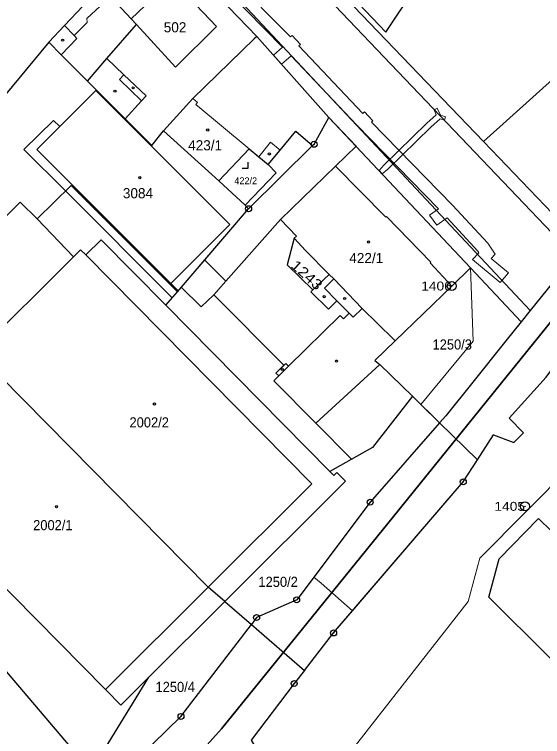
# Model space of a CAD drawing. Extents: x -679733 to -673243, y -1075091 to -1066557.
# Drawn here: x -676872.3 to -676783.8, y -1070579 to -1070458 of the extents above; entities that cross this region are included whole.
import ezdxf
from ezdxf.enums import TextEntityAlignment as Align

# ---------------------------------------------------------------- set-up
doc = ezdxf.new("R2010")
doc.units = 0
doc.header["$LTSCALE"] = 0.68
for name, color, linetype, lineweight in [('1', 7, 'Continuous', 25), ('13', 7, 'Continuous', 13), ('3', 7, 'Continuous', 25), ('4', 7, 'Continuous', 13), ('5', 7, 'Continuous', 25), ('6', 7, 'Continuous', 35), ('8', 7, 'Continuous', 25)]:
    doc.layers.add(name, color=color, linetype=linetype, lineweight=lineweight)
doc.layers.add('2', color=7, linetype='Continuous')

msp = doc.modelspace()

# ---------------------------------------------------------------- linework, layer by layer
at = {"layer": '1'}
for p, q in [((-676827.11, -1070444.38), (-676793.71, -1070479.27)), ((-676831.68, -1070461.71), (-676843.25, -1070449.65)), ((-676819.6, -1070475.24), (-676795.87, -1070500.46)), ((-676822.33, -1070479.98), (-676833.07, -1070490.55)), ((-676845.01, -1070504.45), (-676833.07, -1070490.55)), ((-676787.37, -1070509.49), (-676795.87, -1070500.46)), ((-676846.96, -1070506.73), (-676845.01, -1070504.45)), ((-676801.06, -1070526.42), (-676805.62, -1070521.96)), ((-676837.05, -1070556.35), (-676832.6, -1070560.19)), ((-676859.47, -1070584.79), (-676849.79, -1070569.04))]:
    msp.add_line(p, q, dxfattribs=at)
for points in [[(-676779.26, -1070383.42), (-676733.69, -1070419.59), (-676736.1, -1070422.51), (-676751.79, -1070441.57), (-676793.71, -1070479.27), (-676777.02, -1070496.7)], [(-676818, -1070452.59), (-676810.09, -1070460.95), (-676794.16, -1070437.14)], [(-676850.85, -1070446.95), (-676857.77, -1070453.31), (-676863.94, -1070459.86), (-676866.56, -1070462.64)], [(-676860.09, -1070469.19), (-676856.81, -1070465.37), (-676851.86, -1070459.71), (-676852.75, -1070458.75), (-676845.86, -1070452.17), (-676843.25, -1070449.65)], [(-676831.68, -1070461.71), (-676832.13, -1070462.07), (-676842.4, -1070472.1), (-676847.31, -1070477.51), (-676838.06, -1070485.9)], [(-676822.33, -1070479.98), (-676822.09, -1070479.75), (-676819.6, -1070475.24), (-676831.68, -1070461.71)], [(-676866.56, -1070462.64), (-676884.76, -1070484.6), (-676899, -1070502.75), (-676913.33, -1070520.31)], [(-676866.56, -1070462.64), (-676864.46, -1070464.77), (-676860.09, -1070469.19)], [(-676860.09, -1070469.19), (-676853.78, -1070475.46), (-676849.29, -1070479.93), (-676847.31, -1070477.51)], [(-676838.06, -1070485.9), (-676832.99, -1070480.49), (-676831.37, -1070481.83), (-676829.8, -1070483.14), (-676827.8, -1070480.74), (-676825.15, -1070477.55), (-676822.33, -1070479.98)], [(-676833.07, -1070490.55), (-676833.62, -1070489.93), (-676838.06, -1070485.9)], [(-676845.01, -1070504.45), (-676862.82, -1070486.64), (-676868.53, -1070492.22), (-676871.36, -1070489.44), (-676901.27, -1070519.26), (-676892.31, -1070528.31)], [(-676846.96, -1070506.73), (-676857.8, -1070495.76), (-676860.36, -1070498.29), (-676861.23, -1070497.41), (-676862.44, -1070498.6), (-676878.61, -1070514.69)], [(-676777.02, -1070496.7), (-676778.49, -1070498.52), (-676785.85, -1070507.61), (-676787.37, -1070509.49)], [(-676795.87, -1070500.46), (-676799.01, -1070503.5), (-676808.51, -1070512.67), (-676811.93, -1070515.97), (-676811.06, -1070516.65), (-676805.62, -1070521.96)], [(-676837.05, -1070556.35), (-676816.83, -1070536.21), (-676818.3, -1070534.74), (-676818.79, -1070535.23), (-676819.46, -1070534.55), (-676846.96, -1070506.73)], [(-676787.37, -1070509.49), (-676789.94, -1070512.7), (-676795.51, -1070519.63), (-676800.02, -1070525.24), (-676801.06, -1070526.42)], [(-676837.05, -1070556.35), (-676839.84, -1070553.93), (-676878.61, -1070514.69), (-676892.31, -1070528.31), (-676895.85, -1070531.83)], [(-676823.71, -1070567.89), (-676818.82, -1070561.62), (-676797.09, -1070536.31), (-676794.71, -1070532.63), (-676792, -1070528.44), (-676788.61, -1070529.74), (-676787.01, -1070528.12), (-676789.39, -1070525.65), (-676783.22, -1070518.78), (-676781.03, -1070515.8)], [(-676805.62, -1070521.96), (-676812.31, -1070530.57), (-676819.46, -1070534.55)], [(-676801.06, -1070526.42), (-676812.69, -1070539.71), (-676825.01, -1070556.08), (-676831.72, -1070559.04), (-676832.6, -1070560.19), (-676823.71, -1070567.89)], [(-676895.85, -1070531.83), (-676857.06, -1070571.08), (-676854.47, -1070573.7), (-676849.79, -1070569.04), (-676837.05, -1070556.35)], [(-676865.23, -1070594.45), (-676856.14, -1070587.08), (-676844.4, -1070575.61), (-676832.6, -1070560.19)], [(-676865.23, -1070594.45), (-676864.21, -1070592.33), (-676859.47, -1070584.79), (-676877.8, -1070563.26)], [(-676823.71, -1070567.89), (-676825.42, -1070570.09), (-676832.62, -1070579.59), (-676791.43, -1070648.88)]]:
    msp.add_lwpolyline(points, dxfattribs=at)
for points in [[(-676836.19, -1070493.21), (-676858.67, -1070470.74), (-676868.56, -1070480.61), (-676846.11, -1070503.09)], [(-676823.51, -1070497.55), (-676825.45, -1070495.48), (-676826.62, -1070499.95), (-676822.3, -1070504.15), (-676819.56, -1070501.55)], [(-676751.77, -1070574.3), (-676762.75, -1070585.52), (-676792.83, -1070555.64), (-676791.09, -1070549.19), (-676784.48, -1070542.47)]]:
    msp.add_lwpolyline(points, close=True, dxfattribs=at)
at = {"layer": '13'}
msp.add_lwpolyline([(-676836.57, -1070454.11), (-676827.39, -1070463.46), (-676828.92, -1070464.81), (-676827.54, -1070466.34), (-676825.95, -1070464.93), (-676814.94, -1070476.54), (-676801.24, -1070490.57), (-676802.72, -1070491.65), (-676801.52, -1070493.32), (-676799.8, -1070492.08), (-676794.65, -1070497.65), (-676794.46, -1070497.94), (-676795.56, -1070499.08), (-676790.88, -1070502.93), (-676789.53, -1070501.3), (-676792.44, -1070498.9), (-676791.74, -1070498.18), (-676792.99, -1070496.33), (-676798.87, -1070489.96), (-676812.46, -1070476.06), (-676812.22, -1070475.83), (-676813.63, -1070474.33), (-676813.9, -1070474.58), (-676824.63, -1070463.27), (-676824.38, -1070463.03), (-676825.77, -1070461.51), (-676826.04, -1070461.77), (-676835.84, -1070451.85)], dxfattribs=at)
for points in [[(-676811.2, -1070484.17), (-676810.69, -1070484.71), (-676809.71, -1070483.91), (-676802.52, -1070476.87), (-676800.98, -1070475.48), (-676800.26, -1070475.73), (-676800.06, -1070475.16), (-676800.92, -1070474.86), (-676801.45, -1070473.7), (-676801.99, -1070473.97), (-676801.61, -1070474.8), (-676803.2, -1070476.22), (-676810.38, -1070483.27)], [(-676846.11, -1070503.09), (-676868.56, -1070480.61), (-676864.71, -1070476.77), (-676865.77, -1070475.78), (-676870.73, -1070480.62), (-676863.78, -1070487.57), (-676845.88, -1070505.47), (-676844.89, -1070504.31)], [(-676836.87, -1070502.68), (-676827.7, -1070492.37), (-676818.5, -1070483.41), (-676815.06, -1070480.07), (-676819.6, -1070475.24), (-676822.09, -1070479.75), (-676822.33, -1070479.98), (-676833.07, -1070490.55), (-676840.44, -1070499.13)], [(-676836.87, -1070502.68), (-676840.44, -1070499.13), (-676844.36, -1070503.69), (-676841.02, -1070507.01), (-676838.9, -1070504.96)], [(-676795.87, -1070500.46), (-676795.45, -1070512.75), (-676804.19, -1070523.36), (-676801.06, -1070526.42), (-676800.02, -1070525.24), (-676795.51, -1070519.63), (-676789.94, -1070512.7), (-676787.37, -1070509.49)], [(-676815.84, -1070532.53), (-676821.8, -1070526.47), (-676828.85, -1070519.36), (-676828.02, -1070518.55), (-676828.48, -1070518.08), (-676827.15, -1070516.78), (-676838.9, -1070504.96), (-676841.02, -1070507.01), (-676844.36, -1070503.69), (-676844.89, -1070504.31), (-676845.01, -1070504.45), (-676845.88, -1070505.47), (-676846.96, -1070506.73), (-676819.46, -1070534.55)], [(-676781.03, -1070515.8), (-676783.22, -1070518.78), (-676789.39, -1070525.65), (-676787.01, -1070528.12), (-676788.61, -1070529.74), (-676792, -1070528.44), (-676794.71, -1070532.63), (-676797.09, -1070536.31), (-676815.64, -1070557.92), (-676818.82, -1070561.62), (-676823.71, -1070567.89), (-676825.42, -1070570.09), (-676832.62, -1070579.59), (-676824.77, -1070592.79), (-676812.37, -1070576.89), (-676796.29, -1070556.35), (-676794.31, -1070549.12), (-676771.28, -1070525.9)], [(-676801.06, -1070526.42), (-676812.69, -1070539.71), (-676822.14, -1070552.26), (-676820.88, -1070553.3), (-676815.64, -1070557.92), (-676797.09, -1070536.31), (-676794.71, -1070532.63)]]:
    msp.add_lwpolyline(points, close=True, dxfattribs=at)
at = {"layer": '3'}
msp.add_lwpolyline([(-676834.141, -1070483.73), (-676833.14, -1070483.73), (-676833.14, -1070482.73)], dxfattribs=at)
at = {"layer": '4'}
for p, q in [((-676785.85, -1070507.61), (-676852.25, -1070436.78)), ((-676828.72, -1070445.88), (-676778.49, -1070498.52)), ((-676845.86, -1070452.17), (-676838.47, -1070460)), ((-676860.16, -1070458.67), (-676856.22, -1070454.98)), ((-676852.75, -1070458.75), (-676856.22, -1070454.98)), ((-676862.29, -1070461.53), (-676860.14, -1070459.34)), ((-676860.14, -1070459.34), (-676860.16, -1070458.67)), ((-676862.29, -1070461.53), (-676863.94, -1070459.86)), ((-676845.32, -1070466.81), (-676851.86, -1070459.71)), ((-676838.47, -1070460), (-676845.32, -1070466.81)), ((-676861.87, -1070462.01), (-676862.29, -1070461.53)), ((-676861.87, -1070462.01), (-676864.46, -1070464.77)), ((-676853.96, -1070468.09), (-676856.81, -1070465.37)), ((-676853.96, -1070468.09), (-676854.73, -1070468.89)), ((-676854.73, -1070468.89), (-676851.02, -1070472.49)), ((-676850.24, -1070471.65), (-676853.96, -1070468.09)), ((-676853.78, -1070475.46), (-676851.02, -1070472.49)), ((-676851.02, -1070472.49), (-676850.24, -1070471.65)), ((-676842.4, -1070472.1), (-676841.65, -1070472.76)), ((-676841.91, -1070473.07), (-676841.65, -1070472.76)), ((-676832.99, -1070480.49), (-676841.91, -1070473.07)), ((-676831.37, -1070481.83), (-676829.4, -1070479.42)), ((-676829.4, -1070479.42), (-676827.8, -1070480.74)), ((-676829.8, -1070483.14), (-676828.43, -1070484.51)), ((-676818.5, -1070483.41), (-676827.7, -1070492.37)), ((-676810.06, -1070491.98), (-676818.5, -1070483.41)), ((-676833.62, -1070489.93), (-676828.43, -1070484.51)), ((-676810.06, -1070491.98), (-676809.95, -1070491.87)), ((-676809.95, -1070491.87), (-676802.51, -1070499.5)), ((-676868.53, -1070492.22), (-676862.44, -1070498.6)), ((-676825.03, -1070495.12), (-676827.7, -1070492.37)), ((-676825.03, -1070495.12), (-676825.45, -1070495.48)), ((-676860.36, -1070498.29), (-676822.47, -1070536.63)), ((-676802.51, -1070499.5), (-676802.62, -1070499.61)), ((-676802.62, -1070499.61), (-676799.01, -1070503.5)), ((-676819.56, -1070501.55), (-676818.8, -1070502.32)), ((-676820.36, -1070503.85), (-676818.8, -1070502.32)), ((-676818.8, -1070502.32), (-676814.02, -1070507.28)), ((-676822.3, -1070504.15), (-676822.63, -1070504.46)), ((-676820.36, -1070503.85), (-676818.26, -1070505.98)), ((-676822.63, -1070504.46), (-676819.67, -1070507.4)), ((-676819.67, -1070507.4), (-676818.26, -1070505.98)), ((-676818.26, -1070505.98), (-676816.23, -1070508.05)), ((-676815.55, -1070508.74), (-676814.02, -1070507.28)), ((-676814.02, -1070507.28), (-676808.79, -1070512.39)), ((-676826.38, -1070516.95), (-676817.71, -1070508.45)), ((-676817.71, -1070508.45), (-676817.18, -1070508.99)), ((-676816.23, -1070508.05), (-676817.18, -1070508.99)), ((-676816.23, -1070508.05), (-676815.55, -1070508.74)), ((-676808.79, -1070512.39), (-676808.51, -1070512.67)), ((-676828.48, -1070518.08), (-676826.84, -1070516.48)), ((-676828.02, -1070518.55), (-676826.38, -1070516.95)), ((-676826.84, -1070516.48), (-676826.38, -1070516.95)), ((-676821.8, -1070526.47), (-676811.06, -1070516.65)), ((-676828.85, -1070519.36), (-676828.02, -1070518.55)), ((-676828.02, -1070518.55), (-676828.48, -1070518.08)), ((-676828.85, -1070519.36), (-676821.8, -1070526.47)), ((-676839.84, -1070553.93), (-676822.47, -1070536.63)), ((-676857.06, -1070571.08), (-676839.84, -1070553.93))]:
    msp.add_line(p, q, dxfattribs=at)
at = {"layer": '5'}
for centre in [(-676864.2368, -1070462.3192), (-676852.4268, -1070470.2792), (-676855.4668, -1070470.8592), (-676839.9268, -1070477.3592), (-676829.5868, -1070481.3692), (-676851.3068, -1070485.3492), (-676812.9868, -1070496.1292), (-676820.3968, -1070505.2792), (-676816.9668, -1070505.5792), (-676818.3368, -1070516.0692), (-676827.4068, -1070517.4892), (-676848.8568, -1070523.2592), (-676865.2668, -1070540.4692)]:
    msp.add_circle(centre, 0.175, dxfattribs=at)
at = {"layer": '6'}
for p, q in [((-676728.82, -1070443.03), (-676808.8, -1070542.13)), ((-676808.8, -1070542.13), (-676837.59, -1070577.67)), ((-676837.59, -1070577.67), (-676852.07, -1070593.8))]:
    msp.add_line(p, q, dxfattribs=at)
at = {"layer": '8'}
for centre, radius in [((-676822.09, -1070479.7499), 0.5), ((-676822.09, -1070479.7499), 0.0303), ((-676833.07, -1070490.5499), 0.5), ((-676833.07, -1070490.5499), 0.0303), ((-676799.01, -1070503.4998), 0.75), ((-676799.01, -1070503.4998), 0.03), ((-676797.09, -1070536.3099), 0.5), ((-676797.09, -1070536.3099), 0.0303), ((-676812.69, -1070539.7099), 0.5), ((-676812.69, -1070539.7099), 0.0303), ((-676786.74, -1070540.4098), 0.75), ((-676786.74, -1070540.4098), 0.03), ((-676825.01, -1070556.0799), 0.5), ((-676825.01, -1070556.0799), 0.0303), ((-676831.72, -1070559.0399), 0.5), ((-676831.72, -1070559.0399), 0.0303), ((-676818.82, -1070561.6199), 0.5), ((-676818.82, -1070561.6199), 0.0303), ((-676825.42, -1070570.0899), 0.5), ((-676825.42, -1070570.0899), 0.0303), ((-676844.4, -1070575.6099), 0.5), ((-676844.4, -1070575.6099), 0.0303)]:
    msp.add_circle(centre, radius, dxfattribs=at)

# ---------------------------------------------------------------- texts
at = {"layer": '2'}
for s, height, p in [('502', 1.7, (-676847.29, -1070460.999)), ('423/1', 1.7, (-676843.2, -1070480.769)), ('422/2', 1.14, (-676835.46, -1070486.44)), ('3084', 1.7, (-676854.14, -1070488.8)), ('422/1', 1.7, (-676816.19, -1070499.66))]:
    msp.add_text(s, height=height, dxfattribs=at).set_placement(p)
at = {"layer": '2', "width": 1.2}
msp.add_text('1243', height=1.7, rotation=318, dxfattribs=at).set_placement((-676826.138, -1070500.251))
at = {"layer": '2', "width": 0.95}
for s, p in [('1250/3', (-676802.24, -1070514.14)), ('2002/2', (-676853.03, -1070527.19)), ('2002/1', (-676869.18, -1070544.41)), ('1250/2', (-676831.42, -1070553.91)), ('1250/4', (-676848.67, -1070571.509))]:
    msp.add_text(s, height=1.7, dxfattribs=at).set_placement(p)
at = {"layer": '8', "width": 1.15}
for s, p in [('1406', (-676799.009, -1070504.25)), ('1405', (-676786.739, -1070541.159))]:
    msp.add_text(s, height=1.5, dxfattribs=at).set_placement(p, align=Align.RIGHT)

doc.saveas('drawing.dxf')
